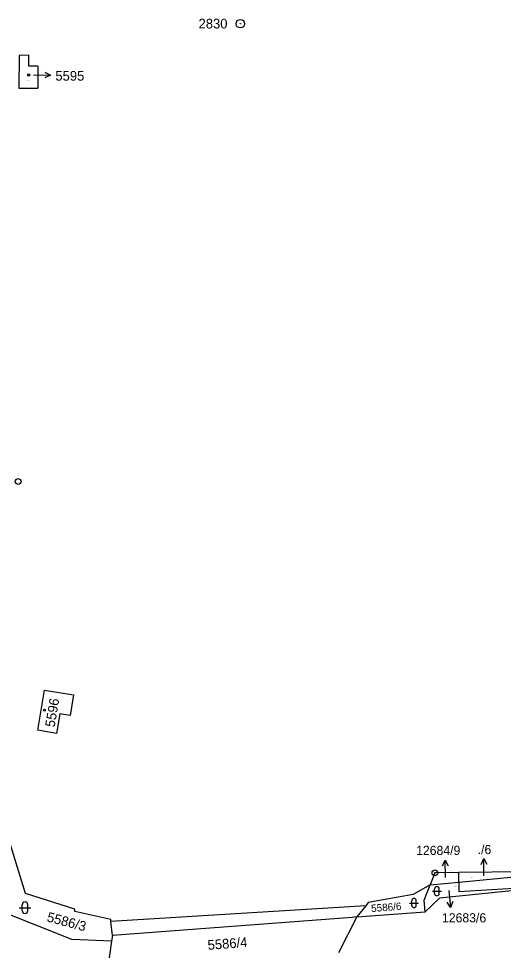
# Model space of a CAD drawing. Extents: x -822293 to -820259, y -1071573 to -1068794.
# Drawn here: x -820668.4 to -820583.6, y -1069367.7 to -1069204.7 of the extents above; entities that cross this region are included whole.
import ezdxf

# ---------------------------------------------------------------- set-up
doc = ezdxf.new("R2010")
doc.units = 0
for name, color, linetype in [('Vrstva 1', 7, 'Continuous'), ('Vrstva 16', 7, 'Continuous'), ('Vrstva 17', 7, 'Continuous'), ('Vrstva 18', 7, 'Continuous'), ('Vrstva 19', 7, 'Continuous'), ('Vrstva 24', 7, 'Continuous'), ('Vrstva 25', 7, 'Continuous'), ('Vrstva 4', 7, 'Continuous')]:
    doc.layers.add(name, color=color, linetype=linetype)

msp = doc.modelspace()

# ---------------------------------------------------------------- linework, layer by layer
at = {"layer": 'Vrstva 1'}
for p, q in [((-820668.3, -1069211.15), (-820668.35, -1069216.84)), ((-820666.63, -1069211.11), (-820668.3, -1069211.15)), ((-820666.65, -1069212.99), (-820666.63, -1069211.11)), ((-820665.02, -1069213.01), (-820666.65, -1069212.99)), ((-820665.02, -1069213.01), (-820665.06, -1069216.88)), ((-820668.35, -1069216.84), (-820665.06, -1069216.88)), ((-820665.07, -1069329.17), (-820663.88, -1069322.15)), ((-820663.88, -1069322.15), (-820658.79, -1069323.02)), ((-820658.79, -1069323.02), (-820659.4, -1069326.63)), ((-820661.18, -1069326.33), (-820661.76, -1069329.73)), ((-820659.4, -1069326.63), (-820661.18, -1069326.33)), ((-820667.19, -1069357.75), (-820676.39, -1069328.05)), ((-820661.76, -1069329.73), (-820665.07, -1069329.17)), ((-820595.61, -1069354.13), (-820596.44, -1069356.25)), ((-820591.4, -1069354.08), (-820595.61, -1069354.13)), ((-820571.84, -1069353.89), (-820591.4, -1069354.08)), ((-820591.4, -1069355.77), (-820571.84, -1069353.89)), ((-820591.4, -1069355.77), (-820591.4, -1069354.08)), ((-820596.44, -1069356.25), (-820591.4, -1069355.77)), ((-820570.75, -1069356.15), (-820594.81, -1069358.57)), ((-820591.4, -1069355.77), (-820591.4, -1069357.4)), ((-820591.4, -1069357.4), (-820570.75, -1069356.15)), ((-820658.56, -1069360.49), (-820667.19, -1069357.75)), ((-820596.44, -1069356.25), (-820599.41, -1069357.94)), ((-820597.47, -1069358.92), (-820596.44, -1069356.25)), ((-820607.3, -1069359.3), (-820607.7, -1069359.9)), ((-820599.41, -1069357.94), (-820607.3, -1069359.3)), ((-820597.31, -1069360.95), (-820597.47, -1069358.92)), ((-820594.81, -1069358.57), (-820597.31, -1069360.95)), ((-820659.1, -1069365.8), (-820671.11, -1069361.04)), ((-820658.58, -1069360.92), (-820658.56, -1069360.49)), ((-820652.29, -1069362.3), (-820658.58, -1069360.92)), ((-820607.7, -1069359.9), (-820652.27, -1069362.67)), ((-820607.7, -1069359.9), (-820609.28, -1069361.86)), ((-820609.28, -1069361.86), (-820597.31, -1069360.95)), ((-820652.27, -1069362.67), (-820652.29, -1069362.3)), ((-820610.08, -1069361.92), (-820652, -1069365.1)), ((-820609.28, -1069361.86), (-820612.45, -1069368.11)), ((-820609.28, -1069361.86), (-820610.08, -1069361.92)), ((-820652.17, -1069366.09), (-820659.1, -1069365.8)), ((-820652, -1069365.1), (-820652.17, -1069366.09))]:
    msp.add_line(p, q, dxfattribs=at)
at = {"layer": 'Vrstva 16'}
for p, q in [((-820665.83, -1069214.54), (-820662.83, -1069214.571)), ((-820593.76, -1069354.93), (-820593.796, -1069351.93)), ((-820587.02, -1069354.65), (-820587.049, -1069351.65)), ((-820593.15, -1069357.23), (-820592.849, -1069360.215))]:
    msp.add_line(p, q, dxfattribs=at)
for points in [[(-820663.825, -1069214.061), (-820662.83, -1069214.571), (-820663.835, -1069215.061)], [(-820594.284, -1069352.936), (-820593.796, -1069351.93), (-820593.284, -1069352.924)], [(-820587.539, -1069352.655), (-820587.049, -1069351.65), (-820586.539, -1069352.645)], [(-820592.452, -1069359.17), (-820592.849, -1069360.215), (-820593.447, -1069359.27)]]:
    msp.add_lwpolyline(points, dxfattribs=at)
at = {"layer": 'Vrstva 24'}
for centre, radius in [((-820629.63, -1069205.58), 0.75), ((-820629.63, -1069205.58), 0.0327), ((-820668.49, -1069285.67), 0.5), ((-820595.61, -1069354.13), 0.5), ((-820595.61, -1069354.13), 0.0327)]:
    msp.add_circle(centre, radius, dxfattribs=at)
at = {"layer": 'Vrstva 25'}
for p, q in [((-820596.05, -1069357.35), (-820594.45, -1069357.35)), ((-820595.65, -1069357.75), (-820595.65, -1069356.95)), ((-820594.85, -1069357.75), (-820594.85, -1069356.95)), ((-820600.06, -1069359.42), (-820598.46, -1069359.42)), ((-820599.66, -1069359.82), (-820599.66, -1069359.02)), ((-820598.86, -1069359.82), (-820598.86, -1069359.02)), ((-820668.29, -1069360.23), (-820666.29, -1069360.23)), ((-820667.79, -1069360.73), (-820667.79, -1069359.73)), ((-820666.79, -1069360.73), (-820666.79, -1069359.73))]:
    msp.add_line(p, q, dxfattribs=at)
for centre in [(-820666.65, -1069214.55), (-820663.89, -1069325.67)]:
    msp.add_circle(centre, 0.175, dxfattribs=at)
for centre, radius, start, end in [((-820595.25, -1069356.95), 0.4, 0, 180), ((-820595.25, -1069357.75), 0.4, 180, 0), ((-820667.29, -1069359.73), 0.5, 0, 180), ((-820599.26, -1069359.02), 0.4, 0, 180), ((-820667.29, -1069360.73), 0.5, 180, 0), ((-820599.26, -1069359.82), 0.4, 180, 0)]:
    msp.add_arc(centre, radius, start, end, dxfattribs=at)
at = {"layer": 'Vrstva 4'}
for p, q in [((-820652, -1069365.1), (-820652.27, -1069362.67)), ((-820652.17, -1069366.09), (-820652.78, -1069370.7))]:
    msp.add_line(p, q, dxfattribs=at)

# ---------------------------------------------------------------- texts
at = {"layer": 'Vrstva 16'}
for s, height, p in [('5595', 1.7, (-820661.977, -1069215.55)), ('12684/9', 1.6, (-820598.892, -1069351.01)), ('./6', 1.6, (-820588.124, -1069350.86)), ('12683/6', 1.6, (-820594.369, -1069362.8))]:
    msp.add_text(s, height=height, dxfattribs=at).set_placement(p)
at = {"layer": 'Vrstva 17'}
msp.add_text('2830', height=1.7, dxfattribs=at).set_placement((-820636.938, -1069206.42))
at = {"layer": 'Vrstva 18'}
for s, p in [('12684/9', (-820593.992, -1069355.35)), ('12684/6', (-820589.472, -1069355)), ('12683/6', (-820592.286, -1069356.47))]:
    msp.add_text(s, height=0.1, dxfattribs=at).set_placement(p)
for s, height, rotation, p in [('5586/6', 1.3, 4.35447, (-820606.713, -1069361.007)), ('5586/3', 1.7, 345.09249, (-820663.579, -1069362.601)), ('5586/4', 1.7, 4.33719, (-820635.283, -1069367.621))]:
    msp.add_text(s, height=height, rotation=rotation, dxfattribs=at).set_placement(p)
at = {"layer": 'Vrstva 19'}
msp.add_text('5595', height=0.1, dxfattribs=at).set_placement((-820666.81, -1069215.58))
msp.add_text('5596', height=1.7, rotation=80.38602, dxfattribs=at).set_placement((-820662.12, -1069328.741))

doc.saveas('drawing.dxf')
